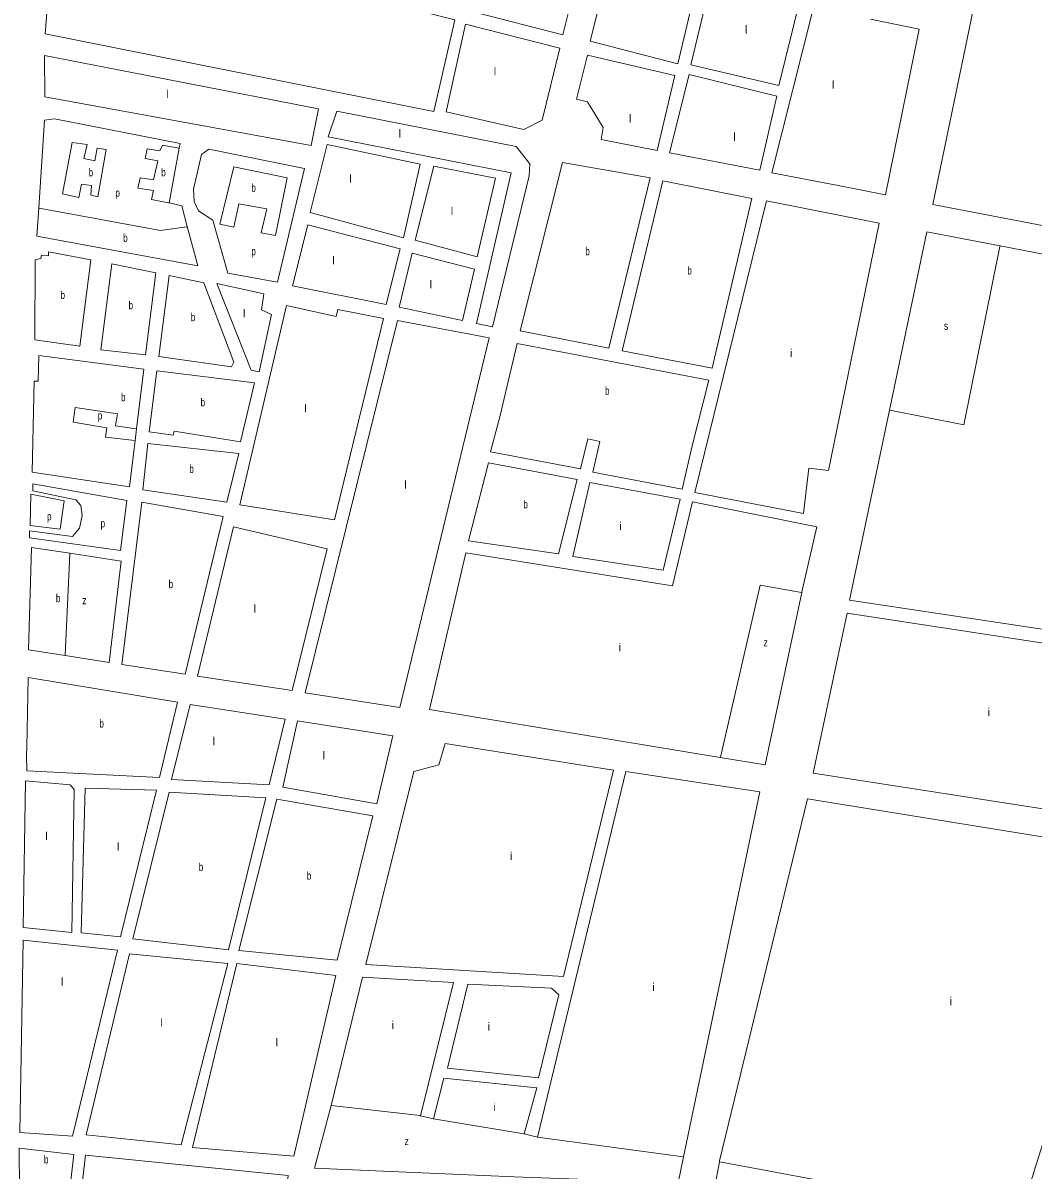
# Model space of a CAD drawing. Extents: x 639657 to 671642, y 222838 to 252123.
# Drawn here: x 648945 to 650208, y 234105 to 235539 of the extents above; entities that cross this region are included whole.
import ezdxf

# ---------------------------------------------------------------- set-up
doc = ezdxf.new("R2010")
doc.units = 0
doc.header["$LTSCALE"] = 4
doc.layers.add('1', color=7, linetype='Continuous', lineweight=13)
doc.layers.add('21', color=7, linetype='Continuous', lineweight=13)
doc.layers.add('7', color=7, linetype='Continuous')

msp = doc.modelspace()

# ---------------------------------------------------------------- linework, layer by layer
at = {"layer": '1'}
for p, q in [((650004.6, 235543.56), (650065.49, 235531)), ((649555.696, 235351.621), (649512.086, 235163.219)), ((648962.76, 235272.12), (648965.078, 235307.539)), ((649509.587, 235230.845), (649494.773, 235166.849)), ((649532.39, 235158.96), (649512.086, 235163.219)), ((649541.2, 235046.31), (649529.84, 235002.59)), ((649666.47, 235015.83), (649657.67, 234977.28)), ((649919.04, 234827.77), (649918.864, 234826.945)), ((649330.364, 234185.849), (649309.89, 234107.33)), ((649458.5, 234169.03), (649442.14, 234173.02)), ((649588.512, 234146.12), (649571.927, 234150.225))]:
    msp.add_line(p, q, dxfattribs=at)
for points in [[(649208.83, 235999.69), (649211.04, 236015.4), (649133.23, 236000.51), (649003.92, 235970.02), (649006.22, 235943.15), (648972.92, 235525.31), (649458.84, 235428.24), (649485.06, 235542.59), (649167.33, 235622.96), (649164.19, 235607.67), (649126.95, 235616.71), (649159.96, 235784.22), (649185, 235802.85)], [(650082.65, 235311.73), (650149.59, 235635.99), (650147.25, 235706.95), (650405.02, 235699.58), (650367.13, 235257.19)], [(649537.67, 235665.04), (649645.79, 235627.58), (649619.94, 235523.77), (649509.51, 235552.4)], [(649788.92, 235593.54), (649763.95, 235487.59), (649654.16, 235516), (649679.59, 235617.44)], [(649780.29, 235486.6), (649890.06, 235460.76), (649915.49, 235563.71), (649805.28, 235590.4)], [(649498.63, 235537.07), (649474.11, 235427.68), (649571.18, 235405.43), (649594.32, 235417.38), (649616.59, 235507.19)], [(648972.22, 235497.99), (648972.51, 235446.38), (649305.39, 235385.44), (649314.8, 235431.52)], [(649738.13, 235379.48), (649759.95, 235472.94), (649651.04, 235498.57), (649637.38, 235443.43), (649650.94, 235440.28), (649670.68, 235407.92), (649667.97, 235393.06)], [(649753.41, 235376.34), (649866.38, 235354.6), (649887.78, 235447.2), (649778, 235474.55)], [(649297.17, 235357.01), (649263.59, 235214.66), (649201.19, 235225.92), (649182.76, 235292.28), (649164.64, 235303.79), (649159.41, 235315.8), (649158.46, 235330.85), (649168.32, 235374.57), (649177.52, 235381.07)], [(649421.05, 235270.38), (649441.59, 235362.12), (649325.37, 235387.06), (649304.37, 235301.78)], [(649677.84, 235132.46), (649729.51, 235345.02), (649619.77, 235364.41), (649566.59, 235153.77)], [(649513.225, 235246.562), (649435.47, 235267.24), (649458.79, 235359.82), (649535.929, 235344.647)], [(649806.96, 235107.16), (649856.48, 235319.28), (649745.22, 235341.45), (649694.42, 235128.9)], [(649785.28, 234951.76), (649920.85, 234925.64), (649927.62, 234982.45), (649952.14, 234979.37), (650015.5, 235288.55), (649874.55, 235316.58)], [(649399.39, 235187.03), (649416.61, 235256.38), (649301.23, 235286.49), (649282.1, 235210.25)], [(649030.21, 235242.6), (648977.27, 235252.63), (648977.3, 235247.9), (648968.48, 235248.49), (648967.65, 235244.19), (648960.56, 235242.86), (648960.27, 235142.85), (649016.42, 235134.78)], [(649042.46, 235130.41), (649056.25, 235237.8), (649111.55, 235226.5), (649098.38, 235124.05)], [(649127.91, 235223.15), (649115.16, 235121.78), (649205.73, 235108.95), (649208.92, 235114.99), (649171.17, 235214.14)], [(649187.51, 235212.94), (649246.48, 235200.15), (649243.37, 235180.14), (649255.87, 235174.18), (649240.59, 235102.7), (649230.69, 235105.01)], [(649274.51, 235185.47), (649336.71, 235171.84), (649339.02, 235180.67), (649395.83, 235169.38), (649334.5, 234917.84), (649216.39, 234936.53)], [(649416.23, 234683.23), (649528.17, 235145.17), (649413.26, 235166.89), (649298.12, 234701.49)], [(649103.01, 235027.94), (649133.13, 235023.6), (649134.18, 235028.55), (649217.23, 235015.03), (649234.65, 235089.12), (649112.47, 235104.13)], [(649200.03, 234939.67), (649215.16, 235000.61), (649101.38, 235013.1), (649095.04, 234955.42)], [(649614.83, 234875.1), (649637.94, 234968.36), (649527.34, 234989.03), (649502.31, 234891.68)], [(648957.77, 234953.837), (648957.77, 234962.948), (649074.911, 234941.8), (649066.984, 234879.236), (648953.366, 234895.097), (648953.366, 234903.909), (649007.092, 234896.86), (649015.9, 234907.434), (649019.423, 234923.295), (649017.661, 234935.632), (649011.496, 234942.681)], [(649745.42, 234854.97), (649766.62, 234943.48), (649654.08, 234964.58), (649632.47, 234871.98)], [(648954.93, 234949.91), (648996.67, 234941.54), (648991.72, 234906.02), (648954.08, 234910.54)], [(649147.95, 234724.95), (649195.62, 234922.01), (649093.84, 234939.72), (649068.99, 234736.98)], [(649281.76, 234704.63), (649325.47, 234881.44), (649208.59, 234909.17), (649163.23, 234722.24)], [(650306.07, 234543.26), (650324.9, 234747.68), (649975.51, 234800.99), (649933.02, 234600.96)], [(648950.24, 234603.84), (648949.7, 234623.41), (648950.28, 234633.95), (648951.93, 234720.84), (649138.48, 234689.84), (649115.8, 234595.52)], [(649131.07, 234593.24), (649154.18, 234687.14), (649273.16, 234668.45), (649253.2, 234586.61)], [(649288.43, 234666.6), (649269.99, 234583.69), (649387.47, 234562.63), (649407.41, 234647.69)], [(649621.07, 234346.94), (649683.65, 234604.72), (649473.02, 234638.38), (649465.22, 234611.46), (649433.67, 234603.32), (649373.79, 234361.9)], [(649006.2, 234401.99), (649009.05, 234580.51), (649004.29, 234586.51), (648948.59, 234591.36), (648945.34, 234408.32)], [(649023.01, 234582.31), (649018.03, 234401.63), (649067.06, 234396.74), (649112.02, 234579.8)], [(649127.94, 234577.52), (649082.56, 234394.03), (649202.36, 234380.29), (649248.78, 234570.24)], [(649338.07, 234367.29), (649382.61, 234547.76), (649262.55, 234568.81), (649215.05, 234379.5)], [(648941.21, 234152.15), (649007.23, 234147.36), (649063.51, 234379.73), (648945.43, 234392.4)], [(649078.36, 234375.51), (649024.41, 234148.96), (649142.92, 234136.72), (649201.17, 234363.3)], [(649157.34, 234133.36), (649283.8, 234122.46), (649336.25, 234348.14), (649212.78, 234363.36)], [(649475.77, 234232.35), (649589.76, 234220.3), (649614.96, 234324.11), (649606.1, 234332.44), (649501.18, 234337.45)], [(648941.83, 233979.68), (648940.46, 234132.58), (649008.9, 234124.41), (648991.36, 233974.05)], [(649276.74, 234098.07), (649023.56, 234123.65), (649005.75, 233972.96), (649041.41, 233969.25), (649020.23, 233836.51), (649101, 233826.72), (649114.23, 233945.51), (649100.69, 233948.75), (649101.14, 233962.29), (649130.57, 233959.24), (649115.61, 233824.76), (649247.31, 233812.11)]]:
    msp.add_lwpolyline(points, close=True, dxfattribs=at)
for points in [[(649964.261, 235335.494), (649881.45, 235351.46), (649933.57, 235558.22)], [(650065.49, 235531), (650023.47, 235324.09), (649964.261, 235335.494)], [(649555.696, 235351.621), (649326.61, 235396.31), (649337.61, 235428.42), (649561.62, 235384.51), (649578.94, 235362.89), (649578.15, 235347.82), (649532.39, 235158.96)], [(648965.078, 235307.539), (648972.25, 235417.13), (648984.71, 235418.92), (649141.8, 235388.18), (649140.68, 235382.232), (649127.82, 235313.91)], [(649127.82, 235313.91), (649143.75, 235310.34), (649150.697, 235284.22)], [(649150.697, 235284.22), (649163.74, 235235.18), (648962.76, 235272.12)], [(650166.732, 235260.044), (650075.32, 235277.71), (650028.516, 235054.846), (649978.64, 234817.35)], [(649494.773, 235166.849), (649415.53, 235183.47), (649431.91, 235250.87), (649509.587, 235230.845)], [(649978.64, 234817.35), (650327.17, 234764.9), (650364.11, 235221.9), (650166.732, 235260.044)], [(649541.2, 235046.31), (649563.03, 235138.27), (649802.53, 235092.3), (649781.94, 235010.03)], [(649087.378, 235031.409), (649096.55, 235105.98), (648965.12, 235123.31), (648964.22, 235091.26), (648959.28, 235091.23), (648956.7, 234977.45), (649078.47, 234958.99)], [(649078.47, 234958.99), (649085.589, 235016.864), (649087.378, 235031.409)], [(649529.84, 235002.59), (649642.38, 234981.29), (649651.41, 235018.97), (649666.47, 235015.83)], [(649657.67, 234977.28), (649769.35, 234955.97), (649781.94, 235010.03)], [(649919.04, 234827.77), (649937.71, 234909.17), (649782.33, 234940.13), (649757.171, 234835.354)], [(649003.655, 234875.879), (648955.74, 234883.24), (648952.17, 234755.26), (648997.933, 234748.003), (649053.07, 234739.26)], [(649053.07, 234739.26), (649067.83, 234866.02), (649003.655, 234875.879)], [(649816.993, 234620.62), (649453.65, 234680.64), (649498.96, 234876.39), (649757.171, 234835.354)], [(649918.864, 234826.945), (649872.99, 234611.37), (649816.993, 234620.62)], [(649588.512, 234146.12), (649698.92, 234603.3), (649866.3, 234577.79), (649771.084, 234121.385), (649764.387, 234089.283)], [(650191.12, 234045.359), (650253.19, 234243.16), (650279.04, 234421.38), (650288.68, 234427.46), (650301.76, 234508.39), (649926.11, 234568.87), (649816.089, 234116.78), (649815.852, 234115.518), (649810.805, 234088.583)], [(649442.14, 234173.02), (649483.54, 234339.29), (649369.79, 234345.96), (649330.364, 234185.849)], [(649571.927, 234150.225), (649587.47, 234207.82), (649471.33, 234219.86), (649458.5, 234169.03)], [(649309.89, 234107.33), (649559.3, 234096.69), (649764.387, 234089.283)]]:
    msp.add_lwpolyline(points, dxfattribs=at)
at = {"layer": '21'}
for points in [[(649006.68, 235389.316), (648994.762, 235325.111), (649015.019, 235320.705), (649018.542, 235337.448), (649030.873, 235335.685), (649029.992, 235323.349), (649038.8, 235321.586), (649049.369, 235380.625), (649037.919, 235382.388), (649035.277, 235366.526), (649021.185, 235369.17), (649025.588, 235386.793)], [(649208.828, 235358.763), (649275.725, 235345.378), (649260.752, 235273.122), (649243.137, 235276.647), (649250.183, 235306.606), (649214.953, 235312.775), (649208.787, 235283.696), (649191.172, 235287.221)]]:
    msp.add_lwpolyline(points, close=True, dxfattribs=at)
for points in [[(649127.82, 235313.91), (649127.32, 235314.004), (649105.738, 235318.062), (649108.38, 235329.517), (649089.003, 235332.161), (649091.646, 235345.378), (649108.38, 235342.735), (649113.665, 235366.526), (649097.811, 235369.17), (649100.453, 235381.506), (649116.307, 235378.863), (649119.83, 235385.912), (649140.18, 235382.32), (649140.68, 235382.232)], [(649150.697, 235284.22), (649150.197, 235284.146), (649117.188, 235279.29), (648965.578, 235307.446), (648965.078, 235307.539)], [(650166.732, 235260.044), (650166.63, 235259.544), (650121.274, 235036.286), (650029.016, 235054.746), (650028.516, 235054.846)], [(649087.378, 235031.409), (649086.878, 235031.48), (649060.819, 235035.204), (649063.461, 235050.184), (649010.615, 235058.115), (649007.973, 235039.61), (649050.25, 235032.561), (649048.488, 235021.106), (649085.089, 235016.921), (649085.589, 235016.864)], [(649003.655, 234875.879), (649003.633, 234875.379), (648997.955, 234748.503), (648997.933, 234748.003)], [(649918.864, 234826.945), (649918.351, 234827.036), (649866.732, 234836.259), (649817.108, 234621.12), (649816.993, 234620.62)], [(649442.14, 234173.02), (649441.64, 234173.077), (649330.364, 234185.849)], [(649458.5, 234169.03), (649571.427, 234150.308), (649571.927, 234150.225)], [(649588.512, 234146.12), (649770.584, 234121.453), (649771.084, 234121.385)], [(650191.12, 234045.359), (650190.62, 234045.452), (649816.285, 234115.437), (649815.852, 234115.518)]]:
    msp.add_lwpolyline(points, dxfattribs=at)

# ---------------------------------------------------------------- texts
at = {"layer": '7'}
for s, p in [('l', (649847.873, 235525.58)), ('l', (649533.844, 235473.333)), ('l', (649956.57, 235456.607)), ('l', (649124.234, 235444.951)), ('l', (649702.91, 235414.31)), ('l', (649414.886, 235395.605)), ('l', (649833.263, 235391.4)), ('l', (649353.233, 235339.21)), ('l', (649480.063, 235298.676)), ('l', (649332.094, 235236.994)), ('l', (649453.64, 235207.034)), ('l', (649220.237, 235170.905)), ('i', (649903.953, 235121.11)), ('l', (649296.864, 235051.947)), ('l', (649421.932, 234956.78)), ('i', (649690.579, 234904.991)), ('l', (649233.449, 234801.693)), ('i', (649689.797, 234753.466)), ('i', (650151.318, 234672.398)), ('l', (649182.364, 234636.032)), ('l', (649319.764, 234618.408)), ('l', (648973.05, 234517.408)), ('l', (649062.852, 234504.26)), ('i', (649554.16, 234492.638)), ('l', (648992.763, 234335.527)), ('i', (649732.074, 234328.739)), ('i', (650103.756, 234311.116)), ('l', (649116.763, 234284.204)), ('i', (649406.191, 234281.156)), ('i', (649525.975, 234279.393)), ('l', (649261.208, 234259.531)), ('i', (649533.021, 234178.939))]:
    msp.add_text(s, height=10, dxfattribs=at).set_placement(p)
for s, width, p in [('b', 0.75, (649027.35, 235347.141)), ('b', 0.75, (649118.069, 235347.141)), ('b', 0.75, (649230.806, 235327.755)), ('p', 0.75, (649060.819, 235321.587)), ('b', 0.75, (649070.507, 235265.191)), ('p', 0.75, (649230.806, 235248.449)), ('b', 0.75, (649648.261, 235248.435)), ('b', 0.75, (649775.765, 235224.305)), ('b', 0.75, (648992.187, 235193.705)), ('b', 0.75, (649077.319, 235180.925)), ('b', 0.75, (649155.104, 235166.05)), ('s', 0.8, (650096.607, 235155.243)), ('b', 0.75, (649067.865, 235066.046)), ('b', 0.75, (649672.898, 235074.15)), ('b', 0.75, (649167.322, 235059.58)), ('p', 0.75, (649038.8, 235043.135)), ('b', 0.75, (649153.245, 234976.385)), ('b', 0.75, (649570.82, 234932.065)), ('p', 0.75, (648975.385, 234917.127)), ('p', 0.75, (649042.323, 234908.315)), ('b', 0.75, (649127.302, 234832.335)), ('b', 0.75, (648986.453, 234814.775)), ('z', 0.8, (649019.423, 234812.267)), ('z', 0.8, (649871.136, 234759.597)), ('b', 0.75, (649040.804, 234658.18)), ('b', 0.75, (649165.005, 234478.905)), ('b', 0.75, (649300.103, 234468.05)), ('z', 0.8, (649422.375, 234136.255)), ('b', 0.75, (648971.436, 234113.255))]:
    msp.add_text(s, height=10, dxfattribs=dict(at, width=width)).set_placement(p)

doc.saveas('drawing.dxf')
